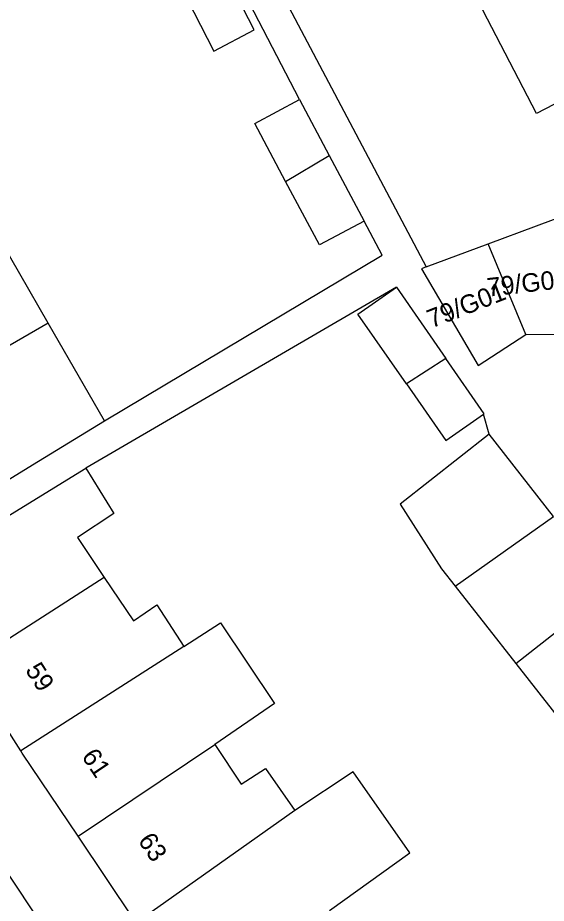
# Model space of a CAD drawing. Extents: x 162074 to 163034, y 381824 to 382557.
# Drawn here: x 162547.94 to 162576.39, y 382294.59 to 382342.23 of the extents above; entities that cross this region are included whole.
import ezdxf

# ---------------------------------------------------------------- set-up
doc = ezdxf.new("R2010")
doc.units = 0
for name, color, linetype in [('IMGEO_Pand', 7, 'Continuous'), ('IMGEO_Pand_nummerreeks', 7, 'Continuous'), ('IMGEO_Voetpad_open', 7, 'Continuous')]:
    doc.layers.add(name, color=color, linetype=linetype)

msp = doc.modelspace()

# ---------------------------------------------------------------- linework, layer by layer
at = {"layer": 'IMGEO_Pand'}
for points in [[(162619.67, 382297.77), (162615.06, 382295.417), (162615.255, 382295.181), (162615.02, 382294.984), (162582.066, 382335.498), (162581.116, 382337.326), (162580.228, 382336.865), (162579.215, 382338.818), (162575.86, 382337.077), (162569.135, 382350.036)], [(162556.692, 382343.945), (162558.497, 382340.43), (162560.666, 382341.573), (162558.819, 382345.169)], [(162562.359, 382333.417), (162560.695, 382336.539), (162563.099, 382337.82)], [(162563.099, 382337.82), (162564.701, 382334.814)], [(162562.359, 382333.417), (162564.701, 382334.814)], [(162564.701, 382334.814), (162566.579, 382331.289)], [(162566.579, 382331.289), (162564.175, 382330.008), (162562.359, 382333.417)], [(162573.254, 382330.06), (162578.472, 382332.003)], [(162549.58, 382325.789), (162546.516, 382331.099)], [(162569.932, 382328.823), (162573.254, 382330.06)], [(162575.295, 382325.19), (162573.254, 382330.06)], [(162569.932, 382328.823), (162569.666, 382328.724), (162572.717, 382323.514), (162575.295, 382325.19)], [(162568.858, 382322.535), (162566.25, 382326.286), (162568.323, 382327.727)], [(162568.323, 382327.727), (162570.986, 382323.898)], [(162549.58, 382325.789), (162541.258, 382320.985)], [(162552.605, 382320.546), (162549.58, 382325.789)], [(162578.031, 382325.168), (162575.295, 382325.19)], [(162570.986, 382323.898), (162568.858, 382322.535)], [(162573.015, 382320.899), (162573.053, 382320.926), (162570.986, 382323.898)], [(162568.858, 382322.535), (162570.98, 382319.485), (162573.015, 382320.899)], [(162544.472, 382315.563), (162548.736, 382318.176), (162552.605, 382320.546)], [(162573.308, 382319.817), (162568.529, 382316.067), (162570.754, 382312.576), (162571.478, 382311.654)], [(162576.779, 382315.392), (162573.308, 382319.817)], [(162542.104, 382312.162), (162546.369, 382314.782), (162551.613, 382318.004)], [(162551.613, 382318.004), (162553.111, 382315.554), (162551.156, 382314.271), (162552.595, 382312.121)], [(162571.478, 382311.654), (162576.779, 382315.392)], [(162552.595, 382312.121), (162545.174, 382307.369)], [(162552.595, 382312.121), (162554.165, 382309.777), (162555.422, 382310.64), (162556.885, 382308.409)], [(162571.478, 382311.654), (162574.745, 382307.49)], [(162574.745, 382307.49), (162579.841, 382311.489)], [(162556.885, 382308.409), (162558.856, 382309.668), (162561.756, 382305.345), (162558.552, 382303.14)], [(162556.885, 382308.409), (162548.107, 382302.789)], [(162548.107, 382302.789), (162545.174, 382307.369)], [(162574.745, 382307.49), (162577.938, 382303.421)], [(162551.186, 382298.196), (162558.552, 382303.14)], [(162558.552, 382303.14), (162559.968, 382301.003), (162561.276, 382301.841), (162562.852, 382299.579)], [(162551.186, 382298.196), (162548.186, 382302.666), (162548.107, 382302.789)], [(162564.719, 382294.197), (162569.04, 382297.302), (162565.998, 382301.67), (162562.852, 382299.579)], [(162562.852, 382299.579), (162554.315, 382293.543)], [(162554.315, 382293.543), (162554.203, 382293.702), (162551.186, 382298.196)]]:
    msp.add_lwpolyline(points, dxfattribs=at)
at = {"layer": 'IMGEO_Voetpad_open'}
for points in [[(162529.011, 382406.096), (162569.932, 382328.823)], [(162563.099, 382337.82), (162550.694, 382361.743)], [(162552.605, 382320.546), (162567.554, 382329.46), (162566.579, 382331.289)], [(162568.323, 382327.727), (162551.613, 382318.004)], [(162573.308, 382319.817), (162573.015, 382320.899)], [(162578.376, 382256.162), (162573.002, 382262.288), (162566.443, 382270.365), (162560.037, 382278.564), (162549.149, 382293.599), (162543.722, 382301.72), (162538.482, 382309.963), (162538.42, 382310.072)]]:
    msp.add_lwpolyline(points, dxfattribs=at)
for centre, radius, start, end in [((163289.464, 382814.596), 907.425, 214.363081, 216.146208), ((162818.349, 382477.834), 330.153, 212.2343, 217.17815)]:
    msp.add_arc(centre, radius, start, end, dxfattribs=at)

# ---------------------------------------------------------------- texts
at = {"layer": 'IMGEO_Pand_nummerreeks'}
for s, rotation, p in [('79/G02', 6.4772, (162573.258, 382327.217)), ('79/G01', 21.3756, (162570.218, 382325.51)), ('59', 302.6388, (162548.317, 382307.134)), ('61', 303.8387, (162551.343, 382302.489)), ('63', 303.9197, (162554.381, 382297.961))]:
    msp.add_text(s, height=1, rotation=rotation, dxfattribs=at).set_placement(p)

doc.saveas('drawing.dxf')
